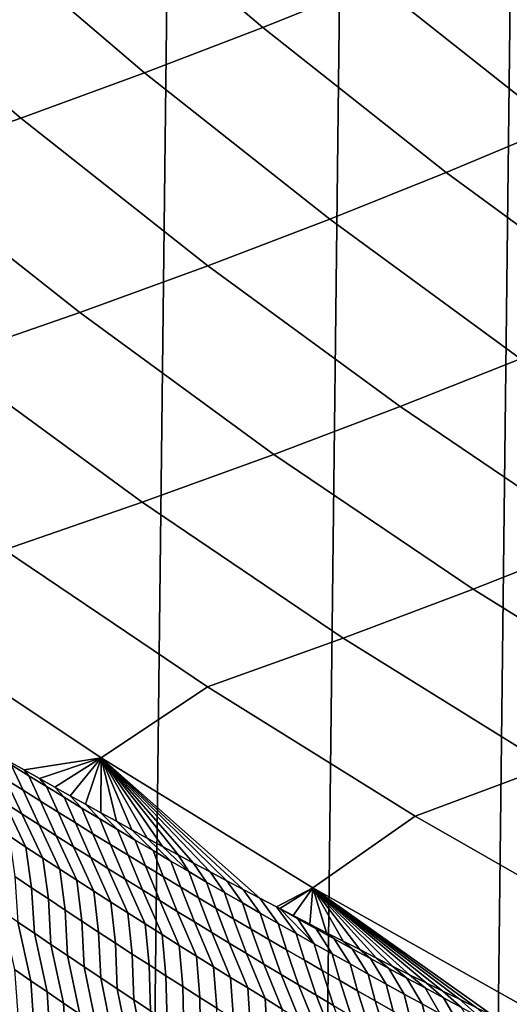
# Model space of a CAD drawing. Header units: metres. Extents: x -240 to 45, y -77 to 27.
# Tile 944 of 1056: x 10.35 to 11.95, y -19.38 to -16.15. Entities that reach past the tile are written whole.
import ezdxf

# ---------------------------------------------------------------- set-up
doc = ezdxf.new("R2010")
doc.units = ezdxf.units.M
doc.layers.add('solid_102011X2', color=7, linetype='CONTINUOUS')

msp = doc.modelspace()

# ---------------------------------------------------------------- linework, layer by layer
at = {"layer": 'solid_102011X2'}
for points in [[(10.729292, 24.592184), (10.155128, -24.828295), (9.575917, -25.051476), (10.15489, 24.828394)], [(11.298151, 24.343264), (10.729503, -24.592091), (10.155128, -24.828295), (10.729292, 24.592184)], [(11.861567, 24.081562), (11.298356, -24.343168), (10.729503, -24.592091), (11.298151, 24.343264)], [(12.418775, 23.807486), (11.8618, -24.081448), (11.298356, -24.343168), (11.861567, 24.081562)], [(12.968797, 23.521524), (12.419049, -23.807344), (11.8618, -24.081448), (12.418775, 23.807486)], [(11.511349, -16.026258, 157.687729), (10.932613, -15.532718, 157.719376), (10.558679, -15.676538, 153.489456), (11.142961, -16.174654, 153.455048)], [(11.142961, -16.174654, 153.455048), (10.558679, -15.676538, 153.489456), (10.165541, -15.820649, 149.263657), (10.755405, -16.323349, 149.226349)], [(12.775215, -16.194336, 166.137558), (12.190025, -15.731368, 166.164825), (11.86043, -15.878412, 161.924606), (12.4512, -16.345715, 161.894714)], [(10.755405, -16.323349, 149.226349), (10.165541, -15.820649, 149.263657), (9.753357, -15.964804, 145.041656), (10.34882, -16.472088, 145.001328)], [(12.4512, -16.345715, 161.894714), (11.86043, -15.878412, 161.924606), (11.511349, -16.026258, 157.687729), (12.107779, -16.497917, 157.655121)], [(10.34882, -16.472088, 145.001328), (9.753357, -15.964804, 145.041656), (9.322282, -16.108759, 140.823135), (9.92334, -16.620619, 140.779724)], [(12.107779, -16.497917, 157.655121), (11.511349, -16.026258, 157.687729), (11.142961, -16.174654, 153.455048), (11.745108, -16.650684, 153.419571)], [(11.745108, -16.650684, 153.419571), (11.142961, -16.174654, 153.455048), (10.755405, -16.323349, 149.226349), (11.363306, -16.803759, 149.187881)], [(11.363306, -16.803759, 149.187881), (10.755405, -16.323349, 149.226349), (10.34882, -16.472088, 145.001328), (10.962491, -16.956879, 144.959778)], [(10.962491, -16.956879, 144.959778), (10.34882, -16.472088, 145.001328), (9.92334, -16.620619, 140.779724), (10.542777, -17.109785, 140.734985)], [(12.721105, -16.947027, 157.621582), (12.107779, -16.497917, 157.655121), (11.745108, -16.650684, 153.419571), (12.364314, -17.103958, 153.383087)], [(10.542777, -17.109785, 140.734985), (9.92334, -16.620619, 140.779724), (9.479099, -16.768692, 136.561371), (10.104277, -17.262215, 136.513351)], [(12.364314, -17.103958, 153.383087), (11.745108, -16.650684, 153.419571), (11.363306, -16.803759, 149.187881), (11.98843, -17.261204, 149.148346)], [(11.98843, -17.261204, 149.148346), (11.363306, -16.803759, 149.187881), (10.962491, -16.956879, 144.959778), (11.59355, -17.418495, 144.917053)], [(11.59355, -17.418495, 144.917053), (10.962491, -16.956879, 144.959778), (10.542777, -17.109785, 140.734985), (11.179765, -17.575563, 140.68898)], [(11.179765, -17.575563, 140.68898), (10.542777, -17.109785, 140.734985), (10.104277, -17.262215, 136.513351), (10.747169, -17.732145, 136.463974)], [(10.747169, -17.732145, 136.463974), (10.104277, -17.262215, 136.513351), (9.647103, -17.413912, 132.2948), (10.295853, -17.88797, 132.241974)], [(12.629915, -17.695072, 149.107758), (11.98843, -17.261204, 149.148346), (11.59355, -17.418495, 144.917053), (12.241124, -17.856319, 144.873199)], [(12.241124, -17.856319, 144.873199), (11.59355, -17.418495, 144.917053), (11.179765, -17.575563, 140.68898), (11.833425, -18.017338, 140.641754)], [(11.833425, -18.017338, 140.641754), (11.179765, -17.575563, 140.68898), (10.747169, -17.732145, 136.463974), (11.406887, -18.177855, 136.4133)], [(11.406887, -18.177855, 136.4133), (10.747169, -17.732145, 136.463974), (10.295853, -17.88797, 132.241974), (10.961581, -18.337595, 132.187759)], [(12.904323, -18.269764, 144.828308), (12.241124, -17.856319, 144.873199), (11.833425, -18.017338, 140.641754), (12.502855, -18.434513, 140.593414)], [(10.295853, -17.88797, 132.241974), (9.934038, -18.118248, 128.01358), (10.612678, -18.570427, 127.955139), (10.961581, -18.337595, 132.187759)], [(12.502855, -18.434513, 140.593414), (11.833425, -18.017338, 140.641754), (11.406887, -18.177855, 136.4133), (12.082522, -18.598747, 136.361404)], [(10.309295, -18.581512, 126.090607), (10.359744, -18.610161, 126.121582), (10.612678, -18.570427, 127.955139), (9.934038, -18.118248, 128.01358)], [(12.082522, -18.598747, 136.361404), (11.406887, -18.177855, 136.4133), (10.961581, -18.337595, 132.187759), (11.643372, -18.762186, 132.132233)], [(10.961581, -18.337595, 132.187759), (10.612678, -18.570427, 127.955139), (11.307566, -18.996933, 127.895294), (11.643372, -18.762186, 132.132233)], [(10.299547, -18.641443, 125.613937), (10.35673, -18.677439, 125.627106), (10.317337, -18.594061, 126.02562), (10.259351, -18.558306, 126.012901)], [(10.359744, -18.610161, 126.121582), (10.410213, -18.638674, 126.152382), (10.612678, -18.570427, 127.955139)], [(10.410213, -18.638674, 126.152382), (10.4607, -18.667055, 126.183014), (10.612678, -18.570427, 127.955139)], [(10.4607, -18.667055, 126.183014), (10.511202, -18.695301, 126.21347), (10.612678, -18.570427, 127.955139)], [(10.511202, -18.695301, 126.21347), (10.56172, -18.723412, 126.243759), (10.612678, -18.570427, 127.955139)], [(10.56172, -18.723412, 126.243759), (10.61225, -18.751389, 126.27388), (10.612678, -18.570427, 127.955139)], [(10.61225, -18.751389, 126.27388), (10.662793, -18.779228, 126.303833), (10.612678, -18.570427, 127.955139)], [(11.188122, -19.060211, 126.605026), (11.307566, -18.996933, 127.895294), (10.612678, -18.570427, 127.955139), (11.133595, -19.031748, 126.574631)], [(11.079085, -19.003134, 126.544037), (11.133595, -19.031748, 126.574631), (10.612678, -18.570427, 127.955139)], [(11.024597, -18.974371, 126.513237), (11.079085, -19.003134, 126.544037), (10.612678, -18.570427, 127.955139)], [(10.970117, -18.94545, 126.482254), (11.024597, -18.974371, 126.513237), (10.612678, -18.570427, 127.955139)], [(10.91564, -18.916365, 126.451073), (10.970117, -18.94545, 126.482254), (10.612678, -18.570427, 127.955139)], [(10.865057, -18.889214, 126.421959), (10.91564, -18.916365, 126.451073), (10.612678, -18.570427, 127.955139)], [(10.81448, -18.861925, 126.392677), (10.865057, -18.889214, 126.421959), (10.612678, -18.570427, 127.955139)], [(10.763909, -18.834496, 126.363228), (10.81448, -18.861925, 126.392677), (10.612678, -18.570427, 127.955139)], [(10.713346, -18.806931, 126.333611), (10.763909, -18.834496, 126.363228), (10.612678, -18.570427, 127.955139)], [(10.662793, -18.779228, 126.303833), (10.713346, -18.806931, 126.333611), (10.612678, -18.570427, 127.955139)], [(10.296594, -18.718363, 125.209), (10.352838, -18.754581, 125.222664), (10.299547, -18.641443, 125.613937), (10.242422, -18.605316, 125.600708)], [(10.317337, -18.594061, 126.02562), (10.375379, -18.629684, 126.038277), (10.359744, -18.610161, 126.121582), (10.309295, -18.581512, 126.090607)], [(10.35673, -18.677439, 125.627106), (10.413972, -18.713301, 125.640221), (10.375379, -18.629684, 126.038277), (10.317337, -18.594061, 126.02562)], [(12.773161, -18.994232, 136.308365), (12.082522, -18.598747, 136.361404), (11.643372, -18.762186, 132.132233), (12.340302, -19.161144, 132.07547)], [(10.375379, -18.629684, 126.038277), (10.433475, -18.665173, 126.050873), (10.410213, -18.638674, 126.152382), (10.359744, -18.610161, 126.121582)], [(10.413972, -18.713301, 125.640221), (10.471271, -18.749029, 125.653267), (10.433475, -18.665173, 126.050873), (10.375379, -18.629684, 126.038277)], [(10.433475, -18.665173, 126.050873), (10.491629, -18.700525, 126.063416), (10.4607, -18.667055, 126.183014), (10.410213, -18.638674, 126.152382)], [(10.352838, -18.754581, 125.222664), (10.409141, -18.79067, 125.236267), (10.35673, -18.677439, 125.627106), (10.299547, -18.641443, 125.613937)], [(10.471271, -18.749029, 125.653267), (10.528627, -18.784624, 125.666252), (10.491629, -18.700525, 126.063416), (10.433475, -18.665173, 126.050873)], [(10.549837, -18.735744, 126.07589), (10.511202, -18.695301, 126.21347), (10.4607, -18.667055, 126.183014), (10.491629, -18.700525, 126.063416)], [(10.310653, -18.827164, 124.812965), (10.366201, -18.863657, 124.827171), (10.296594, -18.718363, 125.209), (10.24041, -18.682011, 125.195274)], [(10.409141, -18.79067, 125.236267), (10.465505, -18.826628, 125.249802), (10.413972, -18.713301, 125.640221), (10.35673, -18.677439, 125.627106)], [(10.528627, -18.784624, 125.666252), (10.58604, -18.820084, 125.679169), (10.549837, -18.735744, 126.07589), (10.491629, -18.700525, 126.063416)], [(10.608101, -18.770826, 126.088303), (10.56172, -18.723412, 126.243759), (10.511202, -18.695301, 126.21347), (10.549837, -18.735744, 126.07589)], [(10.366201, -18.863657, 124.827171), (10.421813, -18.900019, 124.841316), (10.352838, -18.754581, 125.222664), (10.296594, -18.718363, 125.209)], [(10.465505, -18.826628, 125.249802), (10.521928, -18.862452, 125.263275), (10.471271, -18.749029, 125.653267), (10.413972, -18.713301, 125.640221)], [(10.58604, -18.820084, 125.679169), (10.643512, -18.85541, 125.692024), (10.608101, -18.770826, 126.088303), (10.549837, -18.735744, 126.07589)], [(10.666419, -18.805773, 126.100655), (10.61225, -18.751389, 126.27388), (10.56172, -18.723412, 126.243759), (10.608101, -18.770826, 126.088303)], [(10.421813, -18.900019, 124.841316), (10.477487, -18.936251, 124.855392), (10.409141, -18.79067, 125.236267), (10.352838, -18.754581, 125.222664)], [(10.521928, -18.862452, 125.263275), (10.57841, -18.898144, 125.276688), (10.528627, -18.784624, 125.666252), (10.471271, -18.749029, 125.653267)], [(10.724792, -18.840582, 126.112946), (10.662793, -18.779228, 126.303833), (10.61225, -18.751389, 126.27388), (10.666419, -18.805773, 126.100655)], [(11.643372, -18.762186, 132.132233), (11.307566, -18.996933, 127.895294), (12.017755, -19.39716, 127.834137), (12.340302, -19.161144, 132.07547)], [(10.477487, -18.936251, 124.855392), (10.533222, -18.972351, 124.8694), (10.465505, -18.826628, 125.249802), (10.409141, -18.79067, 125.236267)], [(10.57841, -18.898144, 125.276688), (10.634952, -18.933702, 125.290024), (10.58604, -18.820084, 125.679169), (10.528627, -18.784624, 125.666252)], [(10.643512, -18.85541, 125.692024), (10.701039, -18.890598, 125.704819), (10.666419, -18.805773, 126.100655), (10.608101, -18.770826, 126.088303)], [(10.78322, -18.875252, 126.125168), (10.713346, -18.806931, 126.333611), (10.662793, -18.779228, 126.303833), (10.724792, -18.840582, 126.112946)], [(10.329846, -18.960745, 124.424377), (10.384663, -18.99741, 124.439125), (10.366201, -18.863657, 124.827171), (10.310653, -18.827164, 124.812965)], [(10.533222, -18.972351, 124.8694), (10.589019, -19.00832, 124.883347), (10.521928, -18.862452, 125.263275), (10.465505, -18.826628, 125.249802)], [(10.634952, -18.933702, 125.290024), (10.691552, -18.969128, 125.303307), (10.643512, -18.85541, 125.692024), (10.58604, -18.820084, 125.679169)], [(10.701039, -18.890598, 125.704819), (10.758624, -18.92565, 125.717545), (10.724792, -18.840582, 126.112946), (10.666419, -18.805773, 126.100655)], [(10.841702, -18.909786, 126.137337), (10.763909, -18.834496, 126.363228), (10.713346, -18.806931, 126.333611), (10.78322, -18.875252, 126.125168)], [(10.900239, -18.94418, 126.149429), (10.81448, -18.861925, 126.392677), (10.763909, -18.834496, 126.363228), (10.841702, -18.909786, 126.137337)], [(10.384663, -18.99741, 124.439125), (10.439544, -19.033945, 124.453804), (10.421813, -18.900019, 124.841316), (10.366201, -18.863657, 124.827171)], [(10.589019, -19.00832, 124.883347), (10.644878, -19.044155, 124.897217), (10.57841, -18.898144, 125.276688), (10.521928, -18.862452, 125.263275)], [(10.691552, -18.969128, 125.303307), (10.748212, -19.004417, 125.316513), (10.701039, -18.890598, 125.704819), (10.643512, -18.85541, 125.692024)], [(10.758624, -18.92565, 125.717545), (10.816265, -18.960566, 125.730209), (10.78322, -18.875252, 126.125168), (10.724792, -18.840582, 126.112946)], [(10.900239, -18.94418, 126.149429), (10.865057, -18.889214, 126.421959), (10.81448, -18.861925, 126.392677)], [(10.644878, -19.044155, 124.897217), (10.700799, -19.079857, 124.911026), (10.634952, -18.933702, 125.290024), (10.57841, -18.898144, 125.276688)], [(10.748212, -19.004417, 125.316513), (10.804929, -19.039572, 125.329659), (10.758624, -18.92565, 125.717545), (10.701039, -18.890598, 125.704819)], [(10.816265, -18.960566, 125.730209), (10.873962, -18.995344, 125.742805), (10.841702, -18.909786, 126.137337), (10.78322, -18.875252, 126.125168)], [(10.900239, -18.94418, 126.149429), (10.958829, -18.978434, 126.161461), (10.91564, -18.916365, 126.451073), (10.865057, -18.889214, 126.421959)], [(10.439544, -19.033945, 124.453804), (10.49449, -19.070351, 124.468414), (10.477487, -18.936251, 124.855392), (10.421813, -18.900019, 124.841316)], [(10.804929, -19.039572, 125.329659), (10.861705, -19.074591, 125.342735), (10.816265, -18.960566, 125.730209), (10.758624, -18.92565, 125.717545)], [(10.873962, -18.995344, 125.742805), (10.931715, -19.029984, 125.755333), (10.900239, -18.94418, 126.149429), (10.841702, -18.909786, 126.137337)], [(10.958829, -18.978434, 126.161461), (11.017472, -19.012548, 126.173431), (10.970117, -18.94545, 126.482254), (10.91564, -18.916365, 126.451073)], [(10.339967, -19.10973, 124.040565), (10.394082, -19.146551, 124.055885), (10.384663, -18.99741, 124.439125), (10.329846, -18.960745, 124.424377)], [(10.49449, -19.070351, 124.468414), (10.5495, -19.106627, 124.482956), (10.533222, -18.972351, 124.8694), (10.477487, -18.936251, 124.855392)], [(10.700799, -19.079857, 124.911026), (10.75678, -19.115427, 124.924767), (10.691552, -18.969128, 125.303307), (10.634952, -18.933702, 125.290024)], [(10.861705, -19.074591, 125.342735), (10.918539, -19.109474, 125.355743), (10.873962, -18.995344, 125.742805), (10.816265, -18.960566, 125.730209)], [(10.931715, -19.029984, 125.755333), (10.989525, -19.064484, 125.767792), (10.958829, -18.978434, 126.161461), (10.900239, -18.94418, 126.149429)], [(11.017472, -19.012548, 126.173431), (11.07617, -19.046522, 126.185333), (11.024597, -18.974371, 126.513237), (10.970117, -18.94545, 126.482254)], [(10.5495, -19.106627, 124.482956), (10.604575, -19.142773, 124.497437), (10.589019, -19.00832, 124.883347), (10.533222, -18.972351, 124.8694)], [(10.75678, -19.115427, 124.924767), (10.812822, -19.150862, 124.938438), (10.748212, -19.004417, 125.316513), (10.691552, -18.969128, 125.303307)], [(10.918539, -19.109474, 125.355743), (10.97543, -19.14422, 125.368675), (10.931715, -19.029984, 125.755333), (10.873962, -18.995344, 125.742805)], [(10.989525, -19.064484, 125.767792), (11.047389, -19.098846, 125.78019), (11.017472, -19.012548, 126.173431), (10.958829, -18.978434, 126.161461)], [(11.07617, -19.046522, 126.185333), (11.13492, -19.080355, 126.197166), (11.079085, -19.003134, 126.544037), (11.024597, -18.974371, 126.513237)], [(10.394082, -19.146551, 124.055885), (10.448266, -19.183245, 124.071129), (10.439544, -19.033945, 124.453804), (10.384663, -18.99741, 124.439125)], [(10.604575, -19.142773, 124.497437), (10.659714, -19.178787, 124.511833), (10.644878, -19.044155, 124.897217), (10.589019, -19.00832, 124.883347)], [(10.812822, -19.150862, 124.938438), (10.868925, -19.186161, 124.952034), (10.804929, -19.039572, 125.329659), (10.748212, -19.004417, 125.316513)], [(11.047389, -19.098846, 125.78019), (11.105309, -19.133066, 125.792519), (11.07617, -19.046522, 126.185333), (11.017472, -19.012548, 126.173431)], [(11.13492, -19.080355, 126.197166), (11.193724, -19.114044, 126.208939), (11.133595, -19.031748, 126.574631), (11.079085, -19.003134, 126.544037)], [(11.188122, -19.060211, 126.605026), (11.198758, -19.065744, 126.610931), (11.307566, -18.996933, 127.895294)], [(11.198758, -19.065744, 126.610931), (11.242666, -19.088522, 126.635223), (11.307566, -18.996933, 127.895294)], [(11.242666, -19.088522, 126.635223), (11.297225, -19.116682, 126.66523), (11.307566, -18.996933, 127.895294)], [(11.297225, -19.116682, 126.66523), (11.351796, -19.14469, 126.69503), (11.307566, -18.996933, 127.895294)], [(11.95226, -19.44241, 127.010048), (12.017755, -19.39716, 127.834137), (11.307566, -18.996933, 127.895294), (11.8977, -19.416142, 126.982376)], [(11.843128, -19.389713, 126.954506), (11.8977, -19.416142, 126.982376), (11.307566, -18.996933, 127.895294)], [(11.788546, -19.363123, 126.926453), (11.843128, -19.389713, 126.954506), (11.307566, -18.996933, 127.895294)], [(11.733955, -19.336372, 126.898201), (11.788546, -19.363123, 126.926453), (11.307566, -18.996933, 127.895294)], [(11.679359, -19.309462, 126.869759), (11.733955, -19.336372, 126.898201), (11.307566, -18.996933, 127.895294)], [(11.624761, -19.282393, 126.841125), (11.679359, -19.309462, 126.869759), (11.307566, -18.996933, 127.895294)], [(11.570161, -19.255165, 126.812294), (11.624761, -19.282393, 126.841125), (11.307566, -18.996933, 127.895294)], [(11.515562, -19.227779, 126.783272), (11.570161, -19.255165, 126.812294), (11.307566, -18.996933, 127.895294)], [(11.460967, -19.200239, 126.754059), (11.515562, -19.227779, 126.783272), (11.307566, -18.996933, 127.895294)], [(11.406378, -19.172541, 126.72464), (11.460967, -19.200239, 126.754059), (11.307566, -18.996933, 127.895294)], [(11.351796, -19.14469, 126.69503), (11.406378, -19.172541, 126.72464), (11.307566, -18.996933, 127.895294)], [(10.448266, -19.183245, 124.071129), (10.502517, -19.21981, 124.086304), (10.49449, -19.070351, 124.468414), (10.439544, -19.033945, 124.453804)], [(10.659714, -19.178787, 124.511833), (10.714916, -19.214668, 124.526169), (10.700799, -19.079857, 124.911026), (10.644878, -19.044155, 124.897217)], [(10.868925, -19.186161, 124.952034), (10.925088, -19.221325, 124.965569), (10.861705, -19.074591, 125.342735), (10.804929, -19.039572, 125.329659)], [(10.97543, -19.14422, 125.368675), (11.032379, -19.178827, 125.381546), (10.989525, -19.064484, 125.767792), (10.931715, -19.029984, 125.755333)], [(11.105309, -19.133066, 125.792519), (11.163283, -19.167149, 125.804771), (11.13492, -19.080355, 126.197166), (11.07617, -19.046522, 126.185333)], [(11.193724, -19.114044, 126.208939), (11.25258, -19.147593, 126.220642), (11.188122, -19.060211, 126.605026), (11.133595, -19.031748, 126.574631)], [(11.25258, -19.147593, 126.220642), (11.311489, -19.180998, 126.232277), (11.198758, -19.065744, 126.610931), (11.188122, -19.060211, 126.605026)], [(10.328292, -19.265062, 123.658508), (10.381798, -19.302105, 123.674461), (10.339967, -19.10973, 124.040565), (10.285918, -19.072781, 124.025185)], [(10.502517, -19.21981, 124.086304), (10.556835, -19.256247, 124.10141), (10.5495, -19.106627, 124.482956), (10.49449, -19.070351, 124.468414)], [(10.714916, -19.214668, 124.526169), (10.770182, -19.250418, 124.540436), (10.75678, -19.115427, 124.924767), (10.700799, -19.079857, 124.911026)], [(10.925088, -19.221325, 124.965569), (10.981312, -19.256353, 124.979027), (10.918539, -19.109474, 125.355743), (10.861705, -19.074591, 125.342735)], [(11.032379, -19.178827, 125.381546), (11.089385, -19.213299, 125.394348), (11.047389, -19.098846, 125.78019), (10.989525, -19.064484, 125.767792)], [(11.163283, -19.167149, 125.804771), (11.221313, -19.201088, 125.816963), (11.193724, -19.114044, 126.208939), (11.13492, -19.080355, 126.197166)], [(11.258253, -19.098837, 126.622055), (11.242666, -19.088522, 126.635223), (11.198758, -19.065744, 126.610931)], [(11.311489, -19.180998, 126.232277), (11.258253, -19.098837, 126.622055), (11.198758, -19.065744, 126.610931)], [(11.258253, -19.098837, 126.622055), (11.297225, -19.116682, 126.66523), (11.242666, -19.088522, 126.635223)], [(10.381798, -19.302105, 123.674461), (10.435374, -19.33902, 123.690338), (10.394082, -19.146551, 124.055885), (10.339967, -19.10973, 124.040565)], [(10.556835, -19.256247, 124.10141), (10.611219, -19.292555, 124.116447), (10.604575, -19.142773, 124.497437), (10.5495, -19.106627, 124.482956)], [(10.770182, -19.250418, 124.540436), (10.825511, -19.286036, 124.554626), (10.812822, -19.150862, 124.938438), (10.75678, -19.115427, 124.924767)], [(10.981312, -19.256353, 124.979027), (11.037595, -19.291245, 124.992409), (10.97543, -19.14422, 125.368675), (10.918539, -19.109474, 125.355743)], [(11.089385, -19.213299, 125.394348), (11.146447, -19.247629, 125.407082), (11.105309, -19.133066, 125.792519), (11.047389, -19.098846, 125.78019)], [(11.221313, -19.201088, 125.816963), (11.279397, -19.234884, 125.829086), (11.25258, -19.147593, 126.220642), (11.193724, -19.114044, 126.208939)], [(11.258253, -19.098837, 126.622055), (11.317723, -19.131735, 126.633209), (11.297225, -19.116682, 126.66523)], [(11.311489, -19.180998, 126.232277), (11.37045, -19.214258, 126.243843), (11.317723, -19.131735, 126.633209), (11.258253, -19.098837, 126.622055)], [(11.377243, -19.164492, 126.644295), (11.351796, -19.14469, 126.69503), (11.297225, -19.116682, 126.66523), (11.317723, -19.131735, 126.633209)], [(10.435374, -19.33902, 123.690338), (10.48902, -19.375809, 123.706146), (10.448266, -19.183245, 124.071129), (10.394082, -19.146551, 124.055885)], [(10.611219, -19.292555, 124.116447), (10.665671, -19.328732, 124.131409), (10.659714, -19.178787, 124.511833), (10.604575, -19.142773, 124.497437)], [(10.825511, -19.286036, 124.554626), (10.880903, -19.321518, 124.568741), (10.868925, -19.186161, 124.952034), (10.812822, -19.150862, 124.938438)], [(11.037595, -19.291245, 124.992409), (11.093937, -19.325998, 125.00573), (11.032379, -19.178827, 125.381546), (10.97543, -19.14422, 125.368675)], [(11.146447, -19.247629, 125.407082), (11.203567, -19.281822, 125.419739), (11.163283, -19.167149, 125.804771), (11.105309, -19.133066, 125.792519)], [(11.279397, -19.234884, 125.829086), (11.337535, -19.268539, 125.841133), (11.311489, -19.180998, 126.232277), (11.25258, -19.147593, 126.220642)], [(11.37045, -19.214258, 126.243843), (11.429462, -19.247377, 126.255333), (11.377243, -19.164492, 126.644295), (11.317723, -19.131735, 126.633209)], [(11.436813, -19.197104, 126.655319), (11.406378, -19.172541, 126.72464), (11.351796, -19.14469, 126.69503), (11.377243, -19.164492, 126.644295)], [(10.48902, -19.375809, 123.706146), (10.542737, -19.412472, 123.721878), (10.502517, -19.21981, 124.086304), (10.448266, -19.183245, 124.071129)], [(10.665671, -19.328732, 124.131409), (10.720189, -19.36478, 124.146294), (10.714916, -19.214668, 124.526169), (10.659714, -19.178787, 124.511833)], [(10.880903, -19.321518, 124.568741), (10.936357, -19.356867, 124.582787), (10.925088, -19.221325, 124.965569), (10.868925, -19.186161, 124.952034)], [(11.093937, -19.325998, 125.00573), (11.150339, -19.360615, 125.018967), (11.089385, -19.213299, 125.394348), (11.032379, -19.178827, 125.381546)], [(11.203567, -19.281822, 125.419739), (11.260743, -19.315874, 125.432327), (11.221313, -19.201088, 125.816963), (11.163283, -19.167149, 125.804771)], [(11.337535, -19.268539, 125.841133), (11.395727, -19.302052, 125.853111), (11.37045, -19.214258, 126.243843), (11.311489, -19.180998, 126.232277)], [(11.429462, -19.247377, 126.255333), (11.488527, -19.28035, 126.266762), (11.436813, -19.197104, 126.655319), (11.377243, -19.164492, 126.644295)], [(11.496433, -19.229574, 126.666275), (11.460967, -19.200239, 126.754059), (11.406378, -19.172541, 126.72464), (11.436813, -19.197104, 126.655319)], [(10.542737, -19.412472, 123.721878), (10.596522, -19.449005, 123.737541), (10.556835, -19.256247, 124.10141), (10.502517, -19.21981, 124.086304)], [(10.720189, -19.36478, 124.146294), (10.774773, -19.400696, 124.16111), (10.770182, -19.250418, 124.540436), (10.714916, -19.214668, 124.526169)], [(10.936357, -19.356867, 124.582787), (10.991875, -19.392082, 124.596764), (10.981312, -19.256353, 124.979027), (10.925088, -19.221325, 124.965569)], [(11.150339, -19.360615, 125.018967), (11.2068, -19.395094, 125.032143), (11.146447, -19.247629, 125.407082), (11.089385, -19.213299, 125.394348)], [(11.260743, -19.315874, 125.432327), (11.317975, -19.349785, 125.444847), (11.279397, -19.234884, 125.829086), (11.221313, -19.201088, 125.816963)], [(11.395727, -19.302052, 125.853111), (11.453974, -19.335421, 125.865021), (11.429462, -19.247377, 126.255333), (11.37045, -19.214258, 126.243843)], [(11.488527, -19.28035, 126.266762), (11.547643, -19.313179, 126.278122), (11.496433, -19.229574, 126.666275), (11.436813, -19.197104, 126.655319)], [(11.556102, -19.2619, 126.677162), (11.515562, -19.227779, 126.783272), (11.460967, -19.200239, 126.754059), (11.496433, -19.229574, 126.666275)], [(10.774773, -19.400696, 124.16111), (10.829421, -19.436481, 124.17585), (10.825511, -19.286036, 124.554626), (10.770182, -19.250418, 124.540436)], [(11.2068, -19.395094, 125.032143), (11.263319, -19.429432, 125.045235), (11.203567, -19.281822, 125.419739), (11.146447, -19.247629, 125.407082)], [(11.317975, -19.349785, 125.444847), (11.375263, -19.383556, 125.457291), (11.337535, -19.268539, 125.841133), (11.279397, -19.234884, 125.829086)], [(11.453974, -19.335421, 125.865021), (11.512273, -19.368647, 125.876854), (11.488527, -19.28035, 126.266762), (11.429462, -19.247377, 126.255333)], [(11.547643, -19.313179, 126.278122), (11.60681, -19.345863, 126.289406), (11.556102, -19.2619, 126.677162), (11.496433, -19.229574, 126.666275)], [(11.615819, -19.294081, 126.687981), (11.570161, -19.255165, 126.812294), (11.515562, -19.227779, 126.783272), (11.556102, -19.2619, 126.677162)], [(10.342325, -19.459518, 123.293297), (10.395095, -19.49654, 123.309807), (10.381798, -19.302105, 123.674461), (10.328292, -19.265062, 123.658508)], [(10.596522, -19.449005, 123.737541), (10.650378, -19.485411, 123.753128), (10.611219, -19.292555, 124.116447), (10.556835, -19.256247, 124.10141)], [(10.829421, -19.436481, 124.17585), (10.884136, -19.472134, 124.190521), (10.880903, -19.321518, 124.568741), (10.825511, -19.286036, 124.554626)], [(10.991875, -19.392082, 124.596764), (11.047453, -19.42716, 124.610664), (11.037595, -19.291245, 124.992409), (10.981312, -19.256353, 124.979027)], [(11.263319, -19.429432, 125.045235), (11.319897, -19.463631, 125.058258), (11.260743, -19.315874, 125.432327), (11.203567, -19.281822, 125.419739)], [(11.375263, -19.383556, 125.457291), (11.432607, -19.417185, 125.469658), (11.395727, -19.302052, 125.853111), (11.337535, -19.268539, 125.841133)], [(11.512273, -19.368647, 125.876854), (11.570625, -19.401728, 125.888618), (11.547643, -19.313179, 126.278122), (11.488527, -19.28035, 126.266762)], [(11.60681, -19.345863, 126.289406), (11.666028, -19.378403, 126.300621), (11.615819, -19.294081, 126.687981), (11.556102, -19.2619, 126.677162)], [(11.675586, -19.326117, 126.69873), (11.624761, -19.282393, 126.841125), (11.570161, -19.255165, 126.812294), (11.615819, -19.294081, 126.687981)], [(11.7354, -19.358007, 126.709412), (11.679359, -19.309462, 126.869759), (11.624761, -19.282393, 126.841125), (11.675586, -19.326117, 126.69873)], [(10.395095, -19.49654, 123.309807), (10.447938, -19.533436, 123.326241), (10.435374, -19.33902, 123.690338), (10.381798, -19.302105, 123.674461)], [(10.650378, -19.485411, 123.753128), (10.704303, -19.521688, 123.768639), (10.665671, -19.328732, 124.131409), (10.611219, -19.292555, 124.116447)], [(11.047453, -19.42716, 124.610664), (11.103094, -19.462103, 124.624489), (11.093937, -19.325998, 125.00573), (11.037595, -19.291245, 124.992409)], [(11.319897, -19.463631, 125.058258), (11.376533, -19.49769, 125.071205), (11.317975, -19.349785, 125.444847), (11.260743, -19.315874, 125.432327)], [(11.432607, -19.417185, 125.469658), (11.490005, -19.45067, 125.481956), (11.453974, -19.335421, 125.865021), (11.395727, -19.302052, 125.853111)], [(11.570625, -19.401728, 125.888618), (11.62903, -19.434664, 125.900314), (11.60681, -19.345863, 126.289406), (11.547643, -19.313179, 126.278122)], [(11.666028, -19.378403, 126.300621), (11.725296, -19.410795, 126.31176), (11.675586, -19.326117, 126.69873), (11.615819, -19.294081, 126.687981)], [(11.795263, -19.389753, 126.720016), (11.733955, -19.336372, 126.898201), (11.679359, -19.309462, 126.869759), (11.7354, -19.358007, 126.709412)], [(10.447938, -19.533436, 123.326241), (10.500854, -19.570208, 123.342598), (10.48902, -19.375809, 123.706146), (10.435374, -19.33902, 123.690338)], [(10.704303, -19.521688, 123.768639), (10.758297, -19.557835, 123.784073), (10.720189, -19.36478, 124.146294), (10.665671, -19.328732, 124.131409)], [(10.884136, -19.472134, 124.190521), (10.938915, -19.507654, 124.205116), (10.936357, -19.356867, 124.582787), (10.880903, -19.321518, 124.568741)], [(11.103094, -19.462103, 124.624489), (11.158796, -19.49691, 124.638237), (11.150339, -19.360615, 125.018967), (11.093937, -19.325998, 125.00573)], [(11.376533, -19.49769, 125.071205), (11.433227, -19.531607, 125.084084), (11.375263, -19.383556, 125.457291), (11.317975, -19.349785, 125.444847)], [(11.490005, -19.45067, 125.481956), (11.547459, -19.484015, 125.494186), (11.512273, -19.368647, 125.876854), (11.453974, -19.335421, 125.865021)], [(11.62903, -19.434664, 125.900314), (11.687488, -19.467455, 125.911926), (11.666028, -19.378403, 126.300621), (11.60681, -19.345863, 126.289406)], [(11.725296, -19.410795, 126.31176), (11.784615, -19.443041, 126.32283), (11.7354, -19.358007, 126.709412), (11.675586, -19.326117, 126.69873)], [(11.855175, -19.421352, 126.73056), (11.788546, -19.363123, 126.926453), (11.733955, -19.336372, 126.898201), (11.795263, -19.389753, 126.720016)], [(10.500854, -19.570208, 123.342598), (10.553842, -19.606855, 123.358879), (10.542737, -19.412472, 123.721878), (10.48902, -19.375809, 123.706146)], [(10.758297, -19.557835, 123.784073), (10.812359, -19.593853, 123.799438), (10.774773, -19.400696, 124.16111), (10.720189, -19.36478, 124.146294)], [(10.938915, -19.507654, 124.205116), (10.99376, -19.543041, 124.219635), (10.991875, -19.392082, 124.596764), (10.936357, -19.356867, 124.582787)], [(11.158796, -19.49691, 124.638237), (11.21456, -19.53158, 124.651917), (11.2068, -19.395094, 125.032143), (11.150339, -19.360615, 125.018967)], [(11.547459, -19.484015, 125.494186), (11.604967, -19.517216, 125.506332), (11.570625, -19.401728, 125.888618), (11.512273, -19.368647, 125.876854)], [(11.687488, -19.467455, 125.911926), (11.745997, -19.500101, 125.923477), (11.725296, -19.410795, 126.31176), (11.666028, -19.378403, 126.300621)], [(11.784615, -19.443041, 126.32283), (11.843983, -19.47514, 126.333832), (11.795263, -19.389753, 126.720016), (11.7354, -19.358007, 126.709412)], [(11.915133, -19.452803, 126.741028), (11.843128, -19.389713, 126.954506), (11.788546, -19.363123, 126.926453), (11.855175, -19.421352, 126.73056)]]:
    msp.add_3dface(points, dxfattribs=at)

doc.saveas('drawing.dxf')
